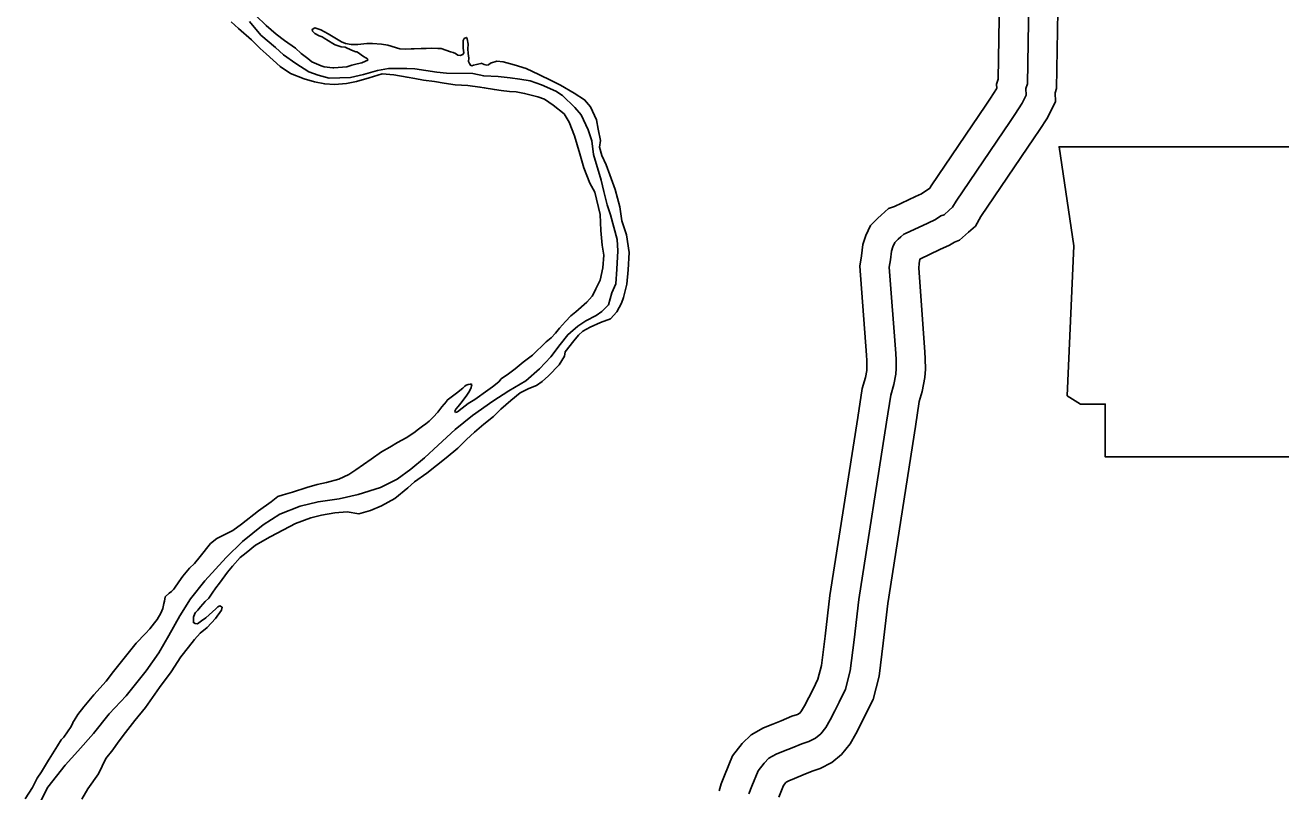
# Model space of a CAD drawing. Extents: x 31699 to 244310, y -8841 to 11474.
# Drawn here: x 148894.5 to 149326.5, y -504.4 to -242.3 of the extents above; entities that cross this region are included whole.
import ezdxf

# ---------------------------------------------------------------- set-up
doc = ezdxf.new("R2010")
doc.units = 0
for name, color, linetype in [('B_Logo', 7, 'Continuous'), ('G-ANNO-TEXT', 7, 'Continuous'), ('R_Draft', 7, 'Continuous'), ('R_Logo', 7, 'Continuous'), ('R_XS_EARTHWORK_STAGE2', 7, 'Continuous')]:
    doc.layers.add(name, color=color, linetype=linetype)

msp = doc.modelspace()

# ---------------------------------------------------------------- linework, layer by layer
at = {"layer": 'B_Logo'}
msp.add_lwpolyline([(149238.63, -170.69), (149237.13, -262.39), (149236.62, -264), (149236.65, -266.2), (149235.29, -269.02), (149232.82, -272.8), (149231.19, -275.22), (149212.74, -302.46), (149211.57, -304.55), (149210.39, -305.57), (149208.61, -307.13), (149207.55, -307.54), (149205.71, -308.77), (149203.06, -309.94), (149195.46, -313.52), (149194.86, -313.73), (149193.81, -314.68), (149192.89, -315.5), (149191.84, -316.58), (149191.13, -318.06), (149190.62, -319.54), (149190.26, -322.48), (149189.9, -325.02), (149192.11, -354.57), (149192.21, -356.7), (149192.25, -359.71), (149192.14, -361.58), (149191.46, -365.12), (149190.38, -368.75), (149188.98, -377.98), (149179.46, -438.67), (149177.85, -452.38), (149176.54, -463.02), (149174.96, -469.32), (149172.76, -473.75), (149171.27, -476.71), (149169.65, -479.81), (149168.23, -482.37), (149166.46, -484.53), (149164.68, -486.02), (149162.44, -487.19), (149160.05, -487.96), (149156.68, -489.34), (149153.77, -490.52), (149151.19, -491.56), (149148.74, -492.93), (149147.1, -494.55), (149145.01, -497.19), (149142.89, -502.49), (149141.86, -505.04)], dxfattribs=at)
at = {"layer": 'G-ANNO-TEXT'}
msp.add_lwpolyline([(149326.48, -283.9), (149247.94, -283.86), (149253.01, -317.7), (149250.76, -369.02), (149255.27, -371.84), (149263.73, -371.84), (149263.73, -389.88), (149326.48, -389.88)], dxfattribs=at)
at = {"layer": 'R_Draft'}
for points in [[(149041.53, -374.68), (149042.26, -374.47), (149043.91, -373.24), (149045.95, -371.68), (149048.19, -370.24), (149052.61, -367.04), (149054.25, -365.95), (149056.36, -364.25), (149057.21, -363.24), (149059.65, -361.53), (149061.95, -359.77), (149064.72, -357.52), (149067.94, -355.07), (149072.6, -350.6), (149074.25, -349.24), (149075.82, -347.62), (149077.13, -345.93), (149079.16, -343.56), (149081, -341.73), (149082.77, -340.31), (149086.45, -336.98), (149088.29, -334.95), (149088.81, -334.14), (149089.52, -332.46), (149091, -329.44), (149091.94, -325.29), (149092.28, -320.94), (149091.77, -317.48), (149091.23, -312.48), (149091.02, -307.07), (149089.18, -299.35), (149087.48, -296.37), (149085.47, -291.13), (149084.14, -286.34), (149082.32, -280.16), (149080.39, -275.51), (149078.69, -272.66), (149074.92, -269.71), (149071.96, -267.55), (149069.69, -266.78), (149065.22, -265.65), (149062.28, -265.15), (149060.02, -264.99), (149057.22, -264.69), (149054.88, -264.32), (149051.41, -263.71), (149049.95, -263.46), (149045.75, -262.92), (149041.48, -262.65), (149037.75, -262.17), (149034.35, -261.61), (149030.61, -261.07), (149027.68, -260.57), (149025.01, -260.14), (149020.54, -259.34), (149016.54, -258.93), (149012.1, -260.26), (149007.73, -261.59), (149004.34, -262.24), (149000.16, -262.64), (148996.89, -262.42), (148993.36, -261.73), (148989.88, -260.65), (148985.13, -258.78), (148981.64, -256.49), (148976.79, -252.15), (148974.83, -250.31), (148971.79, -247.35), (148967.35, -243.48), (148964.92, -241.17)], [(149041.53, -374.68), (149042.26, -374.47), (149043.91, -373.24), (149045.95, -371.68), (149048.19, -370.24), (149052.61, -367.04), (149054.25, -365.95), (149056.36, -364.25), (149057.21, -363.24), (149059.65, -361.53), (149061.95, -359.77), (149064.72, -357.52), (149067.94, -355.07), (149072.6, -350.6), (149074.25, -349.24), (149075.82, -347.62), (149077.13, -345.93), (149079.16, -343.56), (149081, -341.73), (149082.77, -340.31), (149086.45, -336.98), (149088.29, -334.95), (149088.81, -334.14), (149089.52, -332.46), (149091, -329.44), (149091.94, -325.29), (149092.28, -320.94), (149091.77, -317.48), (149091.23, -312.48), (149091.02, -307.07), (149089.18, -299.35), (149087.48, -296.37), (149085.47, -291.13), (149084.14, -286.34), (149082.32, -280.16), (149080.39, -275.51), (149078.69, -272.66), (149074.92, -269.71), (149071.96, -267.55), (149069.69, -266.78), (149065.22, -265.65), (149062.28, -265.15), (149060.02, -264.99), (149057.22, -264.69), (149054.88, -264.32), (149051.41, -263.71), (149049.95, -263.46), (149045.75, -262.92), (149041.48, -262.65), (149037.75, -262.17), (149034.35, -261.61), (149030.61, -261.07), (149027.68, -260.57), (149025.01, -260.14), (149020.54, -259.34), (149016.54, -258.93), (149012.1, -260.26), (149007.73, -261.59), (149004.34, -262.24), (149000.16, -262.64), (148996.89, -262.42), (148993.36, -261.73), (148989.88, -260.65), (148985.13, -258.78), (148981.64, -256.49), (148976.79, -252.15), (148974.83, -250.31), (148971.79, -247.35), (148967.35, -243.48), (148964.92, -241.17)], [(148973.34, -238.98), (148976.85, -242.41), (148980.22, -245.36), (148983.11, -247.52), (148986.81, -250.21), (148988.83, -251.98), (148991.05, -253.69), (148992.46, -254.87), (148995.68, -256.22), (148996.68, -256.54), (148999.61, -256.9), (148999.94, -256.9), (149004.46, -256.5), (149006.12, -256.01), (149007.91, -255.58), (149009.57, -255.16), (149010.83, -254.67), (149011.55, -254.26), (149011.48, -253.86), (149010.94, -253.47), (149010.07, -253.01), (149008.05, -251.57), (149007.85, -251.44), (149007.52, -251.38), (149006.05, -250.8), (149003.84, -249.83), (149002.5, -249.72), (149000.43, -249.08), (149000.23, -248.95), (148999.63, -248.62), (148996.67, -246.73), (148996, -246.34), (148995, -245.95), (148993.52, -245.11), (148993.12, -244.84), (148992.71, -244.32), (148992.57, -243.78), (148993.43, -243.24), (148995.57, -243.87), (148998.05, -245.31), (148999.79, -246.35), (149002.61, -248.05), (149003.95, -248.56), (149005.89, -248.87), (149008.22, -248.9), (149009.21, -248.75), (149011.27, -248.52), (149013.14, -248.56), (149016.27, -248.85), (149018.4, -249.16), (149022.54, -250.37), (149024.48, -250.47), (149026.47, -250.44), (149027.4, -250.43), (149029.8, -250.33), (149031.53, -250.24), (149033.52, -250.21), (149035.59, -250.25), (149036.72, -250.3), (149039.86, -251.39), (149040.8, -251.64), (149041.6, -251.96), (149042.41, -252.55), (149043.21, -252.67), (149044.07, -252.33), (149044.46, -251.72), (149044.23, -250.12), (149044.16, -249.39), (149044.2, -247.52), (149044.59, -246.91), (149045.31, -246.5), (149045.59, -246.96), (149045.88, -248.83), (149045.84, -250.37), (149045.92, -251.97), (149046.15, -253.57)], [(148973.34, -238.98), (148976.85, -242.41), (148980.22, -245.36), (148983.11, -247.52), (148986.81, -250.21), (148988.83, -251.98), (148991.05, -253.69), (148992.46, -254.87), (148995.68, -256.22), (148996.68, -256.54), (148999.61, -256.9), (148999.94, -256.9), (149004.46, -256.5), (149006.12, -256.01), (149007.91, -255.58), (149009.57, -255.16), (149010.83, -254.67), (149011.55, -254.26), (149011.48, -253.86), (149010.94, -253.47), (149010.07, -253.01), (149008.05, -251.57), (149007.85, -251.44), (149007.52, -251.38), (149006.05, -250.8), (149003.84, -249.83), (149002.5, -249.72), (149000.43, -249.08), (149000.23, -248.95), (148999.63, -248.62), (148996.67, -246.73), (148996, -246.34), (148995, -245.95), (148993.52, -245.11), (148993.12, -244.84), (148992.71, -244.32), (148992.57, -243.78), (148993.43, -243.24), (148995.57, -243.87), (148998.05, -245.31), (148999.79, -246.35), (149002.61, -248.05), (149003.95, -248.56), (149005.89, -248.87), (149008.22, -248.9), (149009.21, -248.75), (149011.27, -248.52), (149013.14, -248.56), (149016.27, -248.85), (149018.4, -249.16), (149022.54, -250.37), (149024.48, -250.47), (149026.47, -250.44), (149027.4, -250.43), (149029.8, -250.33), (149031.53, -250.24), (149033.52, -250.21), (149035.59, -250.25), (149036.72, -250.3), (149039.86, -251.39), (149040.8, -251.64), (149041.6, -251.96), (149042.41, -252.55), (149043.21, -252.67), (149044.07, -252.33), (149044.46, -251.72), (149044.23, -250.12), (149044.16, -249.39), (149044.2, -247.52), (149044.59, -246.91), (149045.31, -246.5), (149045.59, -246.96), (149045.88, -248.83), (149045.84, -250.37), (149045.92, -251.97), (149046.15, -253.57)], [(149046.15, -253.57), (149046.03, -254.7), (149046.31, -255.37), (149046.65, -255.96), (149047.18, -256.22), (149047.78, -256.01), (149048.71, -255.8), (149049.24, -255.66), (149050.23, -255.38), (149050.3, -255.31), (149051.37, -255.76), (149052.3, -255.95), (149052.9, -255.87), (149053.49, -255.33), (149055.68, -254.56), (149057.88, -254.87), (149061.68, -255.88), (149065.76, -257.16), (149070.05, -259.17), (149074.54, -261.31), (149077.49, -262.87), (149082.12, -265.54), (149085.74, -267.82), (149087.71, -270.2), (149089.83, -274.64), (149090.34, -277.9), (149091.13, -281.77), (149090.83, -284.04), (149091.6, -286.9), (149093.04, -290.08), (149094.36, -293.47), (149096.16, -298.52), (149097.77, -304.37), (149098.44, -309.24), (149100.1, -314.02), (149100.99, -320.08), (149100.67, -325.96), (149100.21, -330.84), (149099.01, -335.4), (149098.3, -337.35), (149096.75, -340.31), (149094.52, -342.74), (149091.21, -343.99), (149087.57, -345.58), (149085.13, -346.88), (149083.68, -348.24), (149081.98, -350.27), (149079.04, -353.98), (149078.79, -355.45), (149076.97, -358.42), (149073.43, -362.21), (149071.26, -364.11), (149069.29, -365.47), (149066.64, -366.51), (149063.66, -367.95), (149060.51, -370.67), (149057.02, -373.59), (149054.6, -376.1), (149051.24, -378.75), (149048.02, -381.4), (149045.39, -383.91), (149042.37, -386.89), (149038.36, -390.22), (149031.78, -395.45), (149027.56, -398.45), (149025.26, -400.42), (149020.85, -404.09), (149016.3, -406.62), (149012.46, -408.21), (149008.55, -409.34), (149004.48, -408.73), (149000.36, -409.05), (148995.78, -409.79), (148992.13, -410.71), (148986.84, -412.72), (148982.81, -414.78), (148978.18, -417.18), (148973.16, -420.06), (148970.01, -422.64), (148967.97, -424.27), (148965.35, -427.25), (148963.58, -429.34), (148960.9, -433.12), (148959.66, -434.61), (148958.42, -436.43), (148957.25, -438.18), (148955.93, -439.33), (148954.43, -441.16), (148953.45, -442.24), (148952.66, -443.12), (148952.47, -443.45), (148952.02, -444.66), (148951.96, -445.73), (148951.98, -446.53), (148952.51, -446.86), (148953.38, -446.91), (148954.76, -445.96), (148956.21, -444.87), (148958.51, -442.83), (148959.63, -441.82), (148960.35, -441.21)], [(149046.15, -253.57), (149046.03, -254.7), (149046.31, -255.37), (149046.65, -255.96), (149047.18, -256.22), (149047.78, -256.01), (149048.71, -255.8), (149049.24, -255.66), (149050.23, -255.38), (149050.3, -255.31), (149051.37, -255.76), (149052.3, -255.95), (149052.9, -255.87), (149053.49, -255.33), (149055.68, -254.56), (149057.88, -254.87), (149061.68, -255.88), (149065.76, -257.16), (149070.05, -259.17), (149074.54, -261.31), (149077.49, -262.87), (149082.12, -265.54), (149085.74, -267.82), (149087.71, -270.2), (149089.83, -274.64), (149090.34, -277.9), (149091.13, -281.77), (149090.83, -284.04), (149091.6, -286.9), (149093.04, -290.08), (149094.36, -293.47), (149096.16, -298.52), (149097.77, -304.37), (149098.44, -309.24), (149100.1, -314.02), (149100.99, -320.08), (149100.67, -325.96), (149100.21, -330.84), (149099.01, -335.4), (149098.3, -337.35), (149096.75, -340.31), (149094.52, -342.74), (149091.21, -343.99), (149087.57, -345.58), (149085.13, -346.88), (149083.68, -348.24), (149081.98, -350.27), (149079.04, -353.98), (149078.79, -355.45), (149076.97, -358.42), (149073.43, -362.21), (149071.26, -364.11), (149069.29, -365.47), (149066.64, -366.51), (149063.66, -367.95), (149060.51, -370.67), (149057.02, -373.59), (149054.6, -376.1), (149051.24, -378.75), (149048.02, -381.4), (149045.39, -383.91), (149042.37, -386.89), (149038.36, -390.22), (149031.78, -395.45), (149027.56, -398.45), (149025.26, -400.42), (149020.85, -404.09), (149016.3, -406.62), (149012.46, -408.21), (149008.55, -409.34), (149004.48, -408.73), (149000.36, -409.05), (148995.78, -409.79), (148992.13, -410.71), (148986.84, -412.72), (148982.81, -414.78), (148978.18, -417.18), (148973.16, -420.06), (148970.01, -422.64), (148967.97, -424.27), (148965.35, -427.25), (148963.58, -429.34), (148960.9, -433.12), (148959.66, -434.61), (148958.42, -436.43), (148957.25, -438.18), (148955.93, -439.33), (148954.43, -441.16), (148953.45, -442.24), (148952.66, -443.12), (148952.47, -443.45), (148952.02, -444.66), (148951.96, -445.73), (148951.98, -446.53), (148952.51, -446.86), (148953.38, -446.91), (148954.76, -445.96), (148956.21, -444.87), (148958.51, -442.83), (148959.63, -441.82), (148960.35, -441.21)], [(148894.46, -506.78), (148896.94, -502.87), (148898.56, -499.78), (148900.06, -497.55), (148902.4, -493.58), (148902.66, -493.24), (148905.52, -488.66), (148906.69, -486.57), (148907.68, -485.69), (148910.15, -482.05), (148910.73, -480.77), (148910.73, -480.71), (148911.19, -479.97), (148912.49, -478.01), (148914.45, -475.31), (148917.92, -471.26), (148922.11, -466.59), (148924.66, -463.28), (148932.44, -453.62), (148935.59, -450.31), (148937.03, -448.62), (148938.67, -446.66), (148939.58, -445.44), (148940.82, -443.29), (148941.53, -441.67), (148941.9, -440), (148942.02, -439.2), (148942.34, -437.72), (148943.65, -436.5), (148944.51, -435.96), (148945.1, -435.21), (148945.49, -434.74), (148946.92, -432.65), (148948.29, -430.7), (148950.58, -427.93), (148952.36, -426.3), (148954.32, -423.93), (148957.85, -419.54), (148960.02, -417.78), (148965.44, -415.03), (148968.4, -412.85), (148974.26, -408.29), (148978.55, -405.29), (148980.78, -403.39), (148982.7, -402.83), (148985.89, -401.98), (148990.79, -400.38), (148994.3, -399.39), (148997.42, -398.68), (149001.66, -397.48), (149005.1, -395.9), (149007.54, -394.33), (149012.74, -390.65), (149016.24, -388.19), (149019.07, -386.55), (149021.78, -384.98), (149024.69, -383.4), (149027.32, -381.63), (149028.97, -380.4), (149030.29, -379.45), (149031.47, -378.56), (149032.59, -377.68), (149033.9, -376.26), (149035.54, -374.63), (149036.91, -372.74), (149038.49, -370.92), (149038.75, -370.51), (149041.05, -368.74), (149042.37, -367.72), (149043.62, -366.77), (149044.08, -366.36), (149044.8, -365.75), (149045.2, -365.41), (149045.53, -365.28), (149045.86, -365.14), (149046.59, -364.99), (149047.05, -365.05), (149047.12, -365.32), (149047.06, -365.65), (149046.94, -366.19), (149046.36, -367.47), (149045.25, -369.15), (149043.42, -371.58), (149042.44, -372.66), (149041.72, -373.54), (149041.39, -374.28), (149041.53, -374.68)], [(148894.46, -506.78), (148896.94, -502.87), (148898.56, -499.78), (148900.06, -497.55), (148902.4, -493.58), (148902.66, -493.24), (148905.52, -488.66), (148906.69, -486.57), (148907.68, -485.69), (148910.15, -482.05), (148910.73, -480.77), (148910.73, -480.71), (148911.19, -479.97), (148912.49, -478.01), (148914.45, -475.31), (148917.92, -471.26), (148922.11, -466.59), (148924.66, -463.28), (148932.44, -453.62), (148935.59, -450.31), (148937.03, -448.62), (148938.67, -446.66), (148939.58, -445.44), (148940.82, -443.29), (148941.53, -441.67), (148941.9, -440), (148942.02, -439.2), (148942.34, -437.72), (148943.65, -436.5), (148944.51, -435.96), (148945.1, -435.21), (148945.49, -434.74), (148946.92, -432.65), (148948.29, -430.7), (148950.58, -427.93), (148952.36, -426.3), (148954.32, -423.93), (148957.85, -419.54), (148960.02, -417.78), (148965.44, -415.03), (148968.4, -412.85), (148974.26, -408.29), (148978.55, -405.29), (148980.78, -403.39), (148982.7, -402.83), (148985.89, -401.98), (148990.79, -400.38), (148994.3, -399.39), (148997.42, -398.68), (149001.66, -397.48), (149005.1, -395.9), (149007.54, -394.33), (149012.74, -390.65), (149016.24, -388.19), (149019.07, -386.55), (149021.78, -384.98), (149024.69, -383.4), (149027.32, -381.63), (149028.97, -380.4), (149030.29, -379.45), (149031.47, -378.56), (149032.59, -377.68), (149033.9, -376.26), (149035.54, -374.63), (149036.91, -372.74), (149038.49, -370.92), (149038.75, -370.51), (149041.05, -368.74), (149042.37, -367.72), (149043.62, -366.77), (149044.08, -366.36), (149044.8, -365.75), (149045.2, -365.41), (149045.53, -365.28), (149045.86, -365.14), (149046.59, -364.99), (149047.05, -365.05), (149047.12, -365.32), (149047.06, -365.65), (149046.94, -366.19), (149046.36, -367.47), (149045.25, -369.15), (149043.42, -371.58), (149042.44, -372.66), (149041.72, -373.54), (149041.39, -374.28), (149041.53, -374.68)], [(148960.35, -441.21), (148961.01, -440.86), (148961.75, -441.32), (148961.57, -442.32), (148959.48, -445.16), (148956.66, -448.2), (148954.29, -450.17), (148952.32, -452.34), (148950.23, -454.9), (148947.62, -458.28), (148944.3, -463.4), (148940.31, -468.73), (148935.55, -475.61), (148931.95, -480), (148928.68, -484.12), (148926.27, -487.43), (148924.37, -489.99), (148922.02, -493.03), (148919.5, -498.27), (148915.91, -503.4), (148913.76, -506.9)], [(148960.35, -441.21), (148961.01, -440.86), (148961.75, -441.32), (148961.57, -442.32), (148959.48, -445.16), (148956.66, -448.2), (148954.29, -450.17), (148952.32, -452.34), (148950.23, -454.9), (148947.62, -458.28), (148944.3, -463.4), (148940.31, -468.73), (148935.55, -475.61), (148931.95, -480), (148928.68, -484.12), (148926.27, -487.43), (148924.37, -489.99), (148922.02, -493.03), (148919.5, -498.27), (148915.91, -503.4), (148913.76, -506.9)]]:
    msp.add_lwpolyline(points, dxfattribs=at)
at = {"layer": 'R_Logo'}
for points in [[(148971.17, -241.08), (148975.03, -245.77), (148980.01, -249.91), (148982.71, -252.47), (148986.95, -255.41), (148991.45, -258.29), (148994.65, -259.38), (148998.33, -260.39), (149005.65, -260.15), (149010.09, -259.22), (149014.93, -257.82), (149018.65, -257.16), (149023.7, -257.16), (149024.97, -257.07), (149027.7, -257.24), (149035.23, -258.33), (149038.5, -258.75), (149047.49, -258.82), (149051.22, -259.64), (149056.22, -259.9), (149060.22, -260.31), (149063.55, -260.73), (149067.09, -261.35), (149071.03, -262.76), (149075.92, -264.89), (149078.2, -266.33), (149082.39, -270.41), (149084.49, -272.98), (149086.95, -278.09), (149088.14, -281.81), (149088.8, -286.54), (149091.39, -295.32), (149092.31, -299.18), (149093.44, -303.7), (149094.55, -307.16), (149095.74, -311.41), (149096.87, -315.6), (149097.05, -319.4), (149096.74, -325.75)], [(148971.17, -241.08), (148975.03, -245.77), (148980.01, -249.91), (148982.71, -252.47), (148986.95, -255.41), (148991.45, -258.29), (148994.65, -259.38), (148998.33, -260.39), (149005.65, -260.15), (149010.09, -259.22), (149014.93, -257.82), (149018.65, -257.16), (149023.7, -257.16), (149024.97, -257.07), (149027.7, -257.24), (149035.23, -258.33), (149038.5, -258.75), (149047.49, -258.82), (149051.22, -259.64), (149056.22, -259.9), (149060.22, -260.31), (149063.55, -260.73), (149067.09, -261.35), (149071.03, -262.76), (149075.92, -264.89), (149078.2, -266.33), (149082.39, -270.41), (149084.49, -272.98), (149086.95, -278.09), (149088.14, -281.81), (149088.8, -286.54), (149091.39, -295.32), (149092.31, -299.18), (149093.44, -303.7), (149094.55, -307.16), (149095.74, -311.41), (149096.87, -315.6), (149097.05, -319.4), (149096.74, -325.75)], [(149096.74, -325.75), (149096.41, -330.7), (149094.99, -333.86), (149093.85, -337.94), (149091.62, -340.25), (149089.64, -341.54), (149086.14, -343.4), (149083.44, -345.24), (149080.94, -347.34), (149079.96, -348.16), (149077.41, -351.47), (149074.21, -355.72), (149070.34, -359.85), (149065.67, -363.85), (149059.86, -367.34), (149054.39, -370.82), (149047.34, -375.8), (149041.42, -380.56), (149035.64, -385.91), (149030.97, -390.19), (149026.3, -394.13), (149021.62, -397.47), (149015.88, -400.35), (149008.26, -402.8), (149001.82, -404.22), (148994.58, -405.26), (148988.42, -406.75), (148981.47, -409.46), (148975.79, -413.08), (148968.69, -418.79), (148963.11, -424.34), (148955.9, -432.26), (148950.93, -438.4), (148947.29, -444.26), (148943.59, -450.93), (148940.14, -456.92), (148935.84, -463.05), (148928.97, -471.57), (148923.14, -477.72), (148917.77, -484.41), (148912.4, -490.5), (148908.14, -495.23), (148902.13, -502.8), (148899.86, -507.3)], [(149096.74, -325.75), (149096.41, -330.7), (149094.99, -333.86), (149093.85, -337.94), (149091.62, -340.25), (149089.64, -341.54), (149086.14, -343.4), (149083.44, -345.24), (149080.94, -347.34), (149079.96, -348.16), (149077.41, -351.47), (149074.21, -355.72), (149070.34, -359.85), (149065.67, -363.85), (149059.86, -367.34), (149054.39, -370.82), (149047.34, -375.8), (149041.42, -380.56), (149035.64, -385.91), (149030.97, -390.19), (149026.3, -394.13), (149021.62, -397.47), (149015.88, -400.35), (149008.26, -402.8), (149001.82, -404.22), (148994.58, -405.26), (148988.42, -406.75), (148981.47, -409.46), (148975.79, -413.08), (148968.69, -418.79), (148963.11, -424.34), (148955.9, -432.26), (148950.93, -438.4), (148947.29, -444.26), (148943.59, -450.93), (148940.14, -456.92), (148935.84, -463.05), (148928.97, -471.57), (148923.14, -477.72), (148917.77, -484.41), (148912.4, -490.5), (148908.14, -495.23), (148902.13, -502.8), (148899.86, -507.3)]]:
    msp.add_lwpolyline(points, dxfattribs=at)
at = {"layer": 'R_XS_EARTHWORK_STAGE2'}
for points in [[(149228.64, -170.1), (149227.15, -260.76), (149226.6, -262.52), (149226.62, -263.99), (149226.57, -264.09), (149224.48, -267.27), (149222.89, -269.63), (149204.22, -297.2), (149203.73, -298.07), (149200.87, -299.97), (149198.9, -300.85), (149191.66, -304.26), (149189.65, -304.96), (149187.15, -307.23), (149185.98, -308.26), (149183.53, -310.79), (149181.87, -314.24), (149180.82, -317.27), (149180.35, -321.17), (149179.84, -324.68), (149182.13, -355.17), (149182.21, -357), (149182.25, -359.49), (149182.2, -360.34), (149181.74, -362.75), (149180.6, -366.56), (149179.1, -376.45), (149169.55, -437.32), (149167.92, -451.19), (149166.69, -461.18), (149165.52, -465.84), (149163.82, -469.29), (149162.38, -472.15), (149160.86, -475.05), (149159.92, -476.72), (149159.31, -477.48), (149159.09, -477.66), (149158.57, -477.93), (149156.62, -478.56), (149152.91, -480.08), (149150.03, -481.24), (149146.86, -482.52), (149142.67, -484.87), (149139.64, -487.87), (149136.27, -492.11), (149133.61, -498.76), (149132.42, -501.71), (149131.72, -504)], [(149248.62, -171.29), (149247.1, -264.01), (149246.64, -265.47), (149246.68, -268.41), (149244.02, -273.95), (149241.15, -278.33), (149239.48, -280.81), (149221.25, -307.72), (149219.43, -310.97), (149216.95, -313.11), (149213.9, -315.79), (149212.2, -316.46), (149210.54, -317.57), (149207.22, -319.04), (149200.36, -322.27), (149200.17, -323.79), (149199.95, -325.36), (149202.09, -353.97), (149202.2, -356.4), (149202.25, -359.92), (149202.09, -362.81), (149201.19, -367.5), (149200.16, -370.94), (149198.86, -379.5), (149189.36, -440.03), (149187.78, -453.58), (149186.39, -464.85), (149184.4, -472.79), (149181.71, -478.22), (149180.17, -481.28), (149178.45, -484.57), (149176.53, -488.01), (149173.61, -491.58), (149170.28, -494.38), (149166.3, -496.45), (149163.49, -497.36), (149160.45, -498.6), (149157.51, -499.79), (149155.52, -500.59), (149154.82, -500.98), (149154.56, -501.24), (149153.75, -502.26), (149152.17, -506.22)]]:
    msp.add_lwpolyline(points, dxfattribs=at)

doc.saveas('drawing.dxf')
